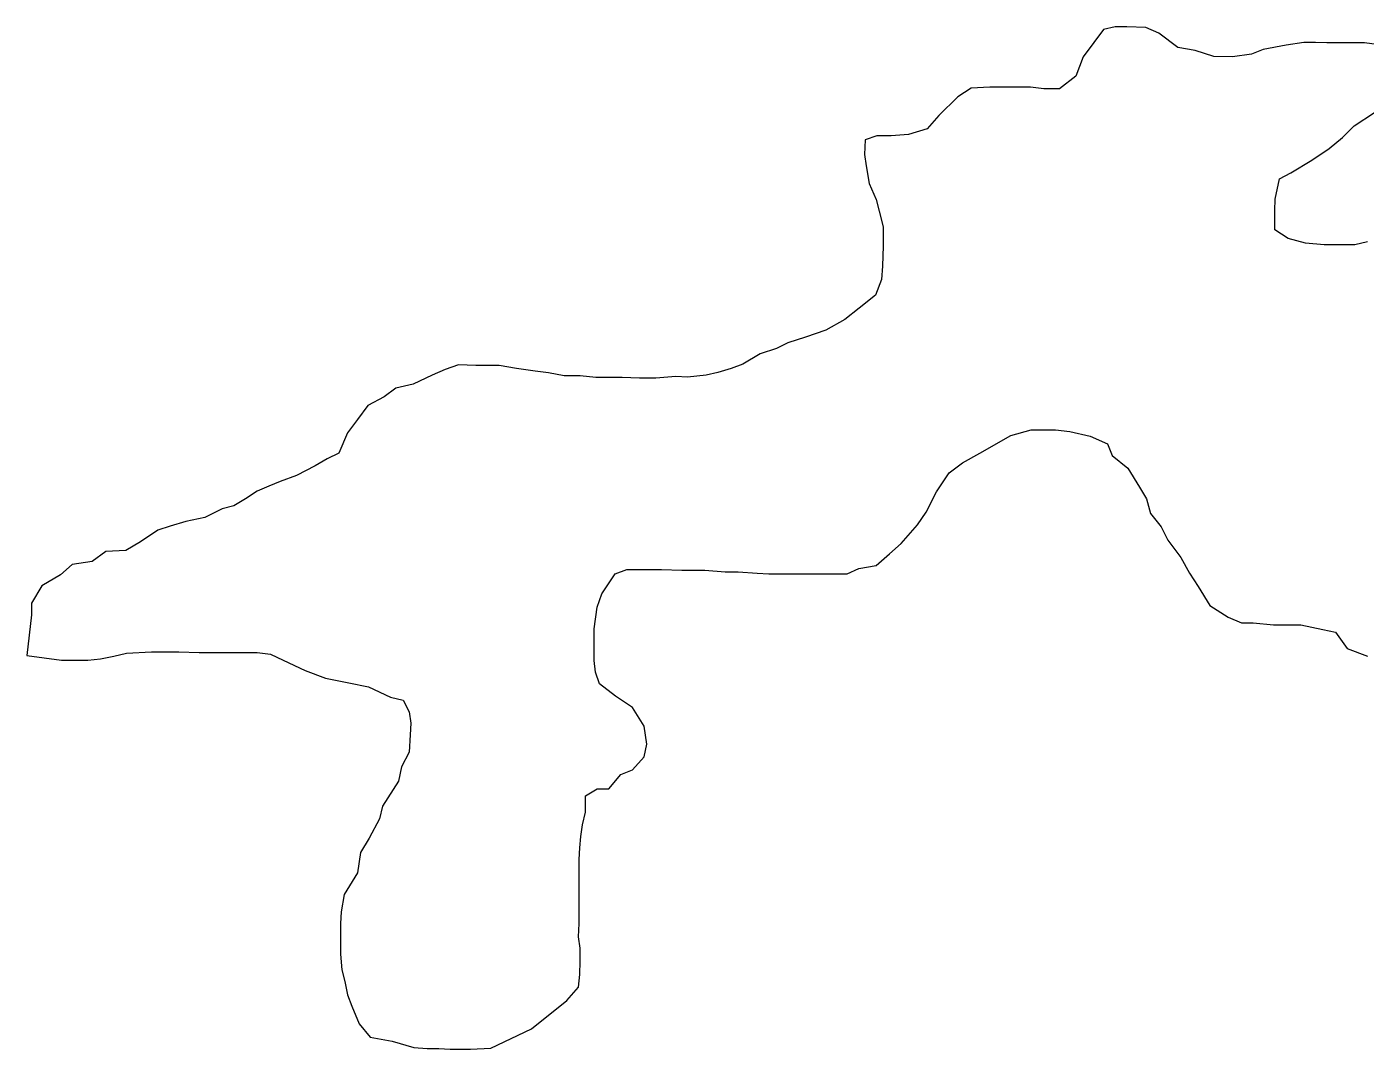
# Model space of a CAD drawing. Extents: x 553962 to 842807, y 8883888 to 9032388.
# Drawn here: x 803556.3 to 803787, y 9014933 to 9015109.3 of the extents above; entities that cross this region are included whole.
import ezdxf

# ---------------------------------------------------------------- set-up
doc = ezdxf.new("R2010")
doc.units = 0
doc.header["$LTSCALE"] = 200
doc.layers.add('1', color=7, linetype='Continuous', lineweight=13)

msp = doc.modelspace()

# ---------------------------------------------------------------- linework, layer by layer
at = {"layer": '1'}
for points in [[(803789.4, 9015106.2), (803786.9, 9015106.5), (803783.7, 9015106.5), (803780.4, 9015106.5), (803778.4, 9015106.6), (803776.4, 9015106.6), (803773.4, 9015106.1), (803769.4, 9015105.4), (803767.4, 9015104.6), (803764.1, 9015104.1), (803760.9, 9015104.2), (803757.7, 9015105.2), (803754.7, 9015105.7), (803751.4, 9015108.2), (803749.2, 9015109.2), (803745.9, 9015109.3), (803743.9, 9015109.3), (803741.9, 9015108.8), (803740.2, 9015106.6), (803738.4, 9015104.1), (803737.1, 9015100.8), (803734.3, 9015098.6), (803731.6, 9015098.6), (803729.3, 9015098.9), (803727.3, 9015098.9), (803725.3, 9015098.9), (803722.3, 9015098.9), (803719.1, 9015098.7), (803716.8, 9015097.2), (803713.5, 9015094), (803711.5, 9015091.7), (803708.3, 9015090.7), (803705.3, 9015090.5), (803702.8, 9015090.5), (803700.8, 9015089.8), (803700.7, 9015087.3), (803701, 9015085.3), (803701.5, 9015082.3), (803702.7, 9015079.5), (803703.2, 9015077.5), (803703.9, 9015074.8), (803703.9, 9015071.5), (803703.8, 9015068), (803703.6, 9015065.7), (803702.6, 9015063), (803699.8, 9015060.8), (803697.3, 9015058.8), (803694, 9015057), (803690.5, 9015055.8), (803687.5, 9015054.8), (803685.5, 9015053.8), (803682.7, 9015052.9), (803679.7, 9015051.1), (803677.7, 9015050.4), (803675.4, 9015049.7), (803673.4, 9015049.2), (803670.2, 9015048.9), (803668.2, 9015049), (803664.7, 9015048.7), (803661.9, 9015048.7), (803658.9, 9015048.8), (803656.4, 9015048.8), (803654.4, 9015048.8), (803651.7, 9015049.1), (803648.9, 9015049.1), (803646.2, 9015049.6), (803643.9, 9015049.9), (803640.7, 9015050.4), (803637.7, 9015050.9), (803635.7, 9015050.9), (803633.7, 9015050.9)], [(803789.4, 9015106.2), (803786.9, 9015106.5), (803783.7, 9015106.5), (803780.4, 9015106.5), (803778.4, 9015106.6), (803776.4, 9015106.6), (803773.4, 9015106.1), (803769.4, 9015105.4), (803767.4, 9015104.6), (803764.1, 9015104.1), (803760.9, 9015104.2), (803757.7, 9015105.2), (803754.7, 9015105.7), (803751.4, 9015108.2), (803749.2, 9015109.2), (803745.9, 9015109.3), (803743.9, 9015109.3), (803741.9, 9015108.8), (803740.2, 9015106.6), (803738.4, 9015104.1), (803737.1, 9015100.8), (803734.3, 9015098.6), (803731.6, 9015098.6), (803729.3, 9015098.9), (803727.3, 9015098.9), (803725.3, 9015098.9), (803722.3, 9015098.9), (803719.1, 9015098.7), (803716.8, 9015097.2), (803713.5, 9015094), (803711.5, 9015091.7), (803708.3, 9015090.7), (803705.3, 9015090.5), (803702.8, 9015090.5), (803700.8, 9015089.8), (803700.7, 9015087.3), (803701, 9015085.3), (803701.5, 9015082.3), (803702.7, 9015079.5), (803703.2, 9015077.5), (803703.9, 9015074.8), (803703.9, 9015071.5), (803703.8, 9015068), (803703.6, 9015065.7), (803702.6, 9015063), (803699.8, 9015060.8), (803697.3, 9015058.8), (803694, 9015057), (803690.5, 9015055.8), (803687.5, 9015054.8), (803685.5, 9015053.8), (803682.7, 9015052.9), (803679.7, 9015051.1), (803677.7, 9015050.4), (803675.4, 9015049.7), (803673.4, 9015049.2), (803670.2, 9015048.9), (803668.2, 9015049), (803664.7, 9015048.7), (803661.9, 9015048.7), (803658.9, 9015048.8), (803656.4, 9015048.8), (803654.4, 9015048.8), (803651.7, 9015049.1), (803648.9, 9015049.1), (803646.2, 9015049.6), (803643.9, 9015049.9), (803640.7, 9015050.4), (803637.7, 9015050.9), (803635.7, 9015050.9), (803633.7, 9015050.9)], [(803787.4, 9015072.2), (803785.2, 9015071.7), (803781.9, 9015071.7), (803779.9, 9015071.7), (803776.7, 9015072), (803773.7, 9015072.8), (803771.4, 9015074.3), (803771.4, 9015077.6), (803771.5, 9015079.6), (803772.2, 9015083.1), (803774.2, 9015084.1), (803777.8, 9015086.3), (803780.8, 9015088.3), (803783.1, 9015090.2), (803785.1, 9015092.2), (803788.6, 9015094.5)], [(803787.4, 9015072.2), (803785.2, 9015071.7), (803781.9, 9015071.7), (803779.9, 9015071.7), (803776.7, 9015072), (803773.7, 9015072.8), (803771.4, 9015074.3), (803771.4, 9015077.6), (803771.5, 9015079.6), (803772.2, 9015083.1), (803774.2, 9015084.1), (803777.8, 9015086.3), (803780.8, 9015088.3), (803783.1, 9015090.2), (803785.1, 9015092.2), (803788.6, 9015094.5)], [(803633.7, 9015050.9), (803630.7, 9015051), (803628.4, 9015050.2), (803626.2, 9015049.2), (803622.9, 9015047.7), (803619.9, 9015047), (803617.9, 9015045.5), (803615.1, 9015044), (803613.3, 9015041.6), (803611.6, 9015039.3), (803610.1, 9015035.8), (803608.1, 9015034.8), (803606, 9015033.6), (803602.8, 9015031.9), (803600, 9015030.9), (803598, 9015030.1), (803596, 9015029.2), (803594, 9015027.9), (803592, 9015026.7), (803590, 9015026.2), (803587, 9015024.7), (803583.7, 9015024), (803581, 9015023.2), (803578.9, 9015022.5), (803575.9, 9015020.5), (803573.4, 9015019), (803569.9, 9015018.8), (803567.6, 9015017.1), (803564.1, 9015016.6), (803562.1, 9015014.8), (803558.9, 9015012.9), (803557.1, 9015009.9), (803557.1, 9015007.9), (803556.3, 9015000.9)], [(803633.7, 9015050.9), (803630.7, 9015051), (803628.4, 9015050.2), (803626.2, 9015049.2), (803622.9, 9015047.7), (803619.9, 9015047), (803617.9, 9015045.5), (803615.1, 9015044), (803613.3, 9015041.6), (803611.6, 9015039.3), (803610.1, 9015035.8), (803608.1, 9015034.8), (803606, 9015033.6), (803602.8, 9015031.9), (803600, 9015030.9), (803598, 9015030.1), (803596, 9015029.2), (803594, 9015027.9), (803592, 9015026.7), (803590, 9015026.2), (803587, 9015024.7), (803583.7, 9015024), (803581, 9015023.2), (803578.9, 9015022.5), (803575.9, 9015020.5), (803573.4, 9015019), (803569.9, 9015018.8), (803567.6, 9015017.1), (803564.1, 9015016.6), (803562.1, 9015014.8), (803558.9, 9015012.9), (803557.1, 9015009.9), (803557.1, 9015007.9), (803556.3, 9015000.9)], [(803643.3, 9014936.5), (803649.4, 9014941.4), (803651.4, 9014943.7), (803651.6, 9014945.9), (803651.7, 9014948.2), (803651.7, 9014950.4), (803651.4, 9014952.4), (803651.5, 9014954.7), (803651.5, 9014956.9), (803651.5, 9014958.9), (803651.5, 9014961.2), (803651.5, 9014963.4), (803651.5, 9014965.7), (803651.6, 9014967.7), (803651.8, 9014969.7), (803652.1, 9014971.7), (803652.6, 9014973.9), (803652.6, 9014976.7), (803654.6, 9014977.9), (803656.6, 9014977.9), (803658.7, 9014980.4), (803660.7, 9014981.2), (803662.7, 9014983.4), (803663.2, 9014985.6), (803662.7, 9014988.7), (803660.7, 9014991.9), (803657.8, 9014993.9), (803655, 9014996), (803654.3, 9014998), (803654.1, 9015000), (803654.1, 9015002.2), (803654.1, 9015005.5), (803654.6, 9015009.2), (803655.4, 9015011.5), (803657.7, 9015015), (803659.7, 9015015.7), (803661.7, 9015015.7), (803663.7, 9015015.7), (803665.7, 9015015.7), (803669.2, 9015015.6), (803671.2, 9015015.6), (803673.2, 9015015.6), (803676.7, 9015015.3), (803678.9, 9015015.3), (803682.2, 9015015.1), (803684.2, 9015015), (803687.4, 9015015), (803689.4, 9015015), (803691.4, 9015015), (803694.2, 9015015), (803697.7, 9015015), (803699.7, 9015015.9), (803702.7, 9015016.4), (803705, 9015018.4), (803707, 9015020.2), (803709.8, 9015023.4), (803711.3, 9015025.6), (803713.1, 9015029.1), (803715.3, 9015032.4), (803717.6, 9015034.1), (803720.6, 9015035.8), (803725.9, 9015038.8), (803729.4, 9015039.8), (803731.4, 9015039.8), (803733.6, 9015039.8), (803736.1, 9015039.5), (803739.6, 9015038.7), (803742.6, 9015037.4), (803743.4, 9015035.4), (803746.1, 9015033.2), (803748.1, 9015029.9), (803749.3, 9015027.9), (803750, 9015025.4), (803751.8, 9015023.1), (803753, 9015020.8), (803755.2, 9015017.8), (803756.7, 9015015.1), (803758.2, 9015012.8), (803760.2, 9015009.5), (803763.4, 9015007.5), (803765.7, 9015006.5), (803767.7, 9015006.5), (803771.2, 9015006.2), (803773.4, 9015006.2), (803775.9, 9015006.2), (803779.7, 9015005.4), (803781.9, 9015004.9), (803783.9, 9015002.1), (803787.4, 9015000.8)], [(803643.3, 9014936.5), (803649.4, 9014941.4), (803651.4, 9014943.7), (803651.6, 9014945.9), (803651.7, 9014948.2), (803651.7, 9014950.4), (803651.4, 9014952.4), (803651.5, 9014954.7), (803651.5, 9014956.9), (803651.5, 9014958.9), (803651.5, 9014961.2), (803651.5, 9014963.4), (803651.5, 9014965.7), (803651.6, 9014967.7), (803651.8, 9014969.7), (803652.1, 9014971.7), (803652.6, 9014973.9), (803652.6, 9014976.7), (803654.6, 9014977.9), (803656.6, 9014977.9), (803658.7, 9014980.4), (803660.7, 9014981.2), (803662.7, 9014983.4), (803663.2, 9014985.6), (803662.7, 9014988.7), (803660.7, 9014991.9), (803657.8, 9014993.9), (803655, 9014996), (803654.3, 9014998), (803654.1, 9015000), (803654.1, 9015002.2), (803654.1, 9015005.5), (803654.6, 9015009.2), (803655.4, 9015011.5), (803657.7, 9015015), (803659.7, 9015015.7), (803661.7, 9015015.7), (803663.7, 9015015.7), (803665.7, 9015015.7), (803669.2, 9015015.6), (803671.2, 9015015.6), (803673.2, 9015015.6), (803676.7, 9015015.3), (803678.9, 9015015.3), (803682.2, 9015015.1), (803684.2, 9015015), (803687.4, 9015015), (803689.4, 9015015), (803691.4, 9015015), (803694.2, 9015015), (803697.7, 9015015), (803699.7, 9015015.9), (803702.7, 9015016.4), (803705, 9015018.4), (803707, 9015020.2), (803709.8, 9015023.4), (803711.3, 9015025.6), (803713.1, 9015029.1), (803715.3, 9015032.4), (803717.6, 9015034.1), (803720.6, 9015035.8), (803725.9, 9015038.8), (803729.4, 9015039.8), (803731.4, 9015039.8), (803733.6, 9015039.8), (803736.1, 9015039.5), (803739.6, 9015038.7), (803742.6, 9015037.4), (803743.4, 9015035.4), (803746.1, 9015033.2), (803748.1, 9015029.9), (803749.3, 9015027.9), (803750, 9015025.4), (803751.8, 9015023.1), (803753, 9015020.8), (803755.2, 9015017.8), (803756.7, 9015015.1), (803758.2, 9015012.8), (803760.2, 9015009.5), (803763.4, 9015007.5), (803765.7, 9015006.5), (803767.7, 9015006.5), (803771.2, 9015006.2), (803773.4, 9015006.2), (803775.9, 9015006.2), (803779.7, 9015005.4), (803781.9, 9015004.9), (803783.9, 9015002.1), (803787.4, 9015000.8)], [(803556.3, 9015000.9), (803562.3, 9015000.1), (803564.8, 9015000.1), (803566.8, 9015000.1), (803569, 9015000.3), (803571.3, 9015000.8), (803573.5, 9015001.3), (803577.8, 9015001.5), (803580.5, 9015001.5), (803582.5, 9015001.5), (803586, 9015001.4), (803589, 9015001.4), (803592.5, 9015001.4), (803596, 9015001.4), (803598.3, 9015001.1), (803600.5, 9015000.1), (803604.3, 9014998.3), (803607.8, 9014997), (803611.8, 9014996.2), (803615.2, 9014995.5), (803619, 9014993.7), (803621.2, 9014993.2), (803622.2, 9014991.2), (803622.5, 9014989.2), (803622.4, 9014987.2), (803622.2, 9014984.2), (803620.9, 9014981.7), (803620.4, 9014979.2), (803617.6, 9014974.9), (803617.1, 9014972.7), (803615.3, 9014969.4), (803613.8, 9014966.9), (803613.3, 9014963.4), (803611, 9014959.7), (803610.5, 9014956.7), (803610.4, 9014954.7), (803610.4, 9014951.4), (803610.4, 9014949.4), (803610.6, 9014946.7), (803611.1, 9014944.7), (803611.6, 9014942.4), (803612.3, 9014940.4), (803613.6, 9014937.4), (803615.5, 9014935.1), (803619.3, 9014934.4), (803623, 9014933.3), (803625.3, 9014933.1), (803627.3, 9014933.1), (803629.3, 9014933), (803632.8, 9014933), (803636.3, 9014933.2), (803643.3, 9014936.5)], [(803556.3, 9015000.9), (803562.3, 9015000.1), (803564.8, 9015000.1), (803566.8, 9015000.1), (803569, 9015000.3), (803571.3, 9015000.8), (803573.5, 9015001.3), (803577.8, 9015001.5), (803580.5, 9015001.5), (803582.5, 9015001.5), (803586, 9015001.4), (803589, 9015001.4), (803592.5, 9015001.4), (803596, 9015001.4), (803598.3, 9015001.1), (803600.5, 9015000.1), (803604.3, 9014998.3), (803607.8, 9014997), (803611.8, 9014996.2), (803615.2, 9014995.5), (803619, 9014993.7), (803621.2, 9014993.2), (803622.2, 9014991.2), (803622.5, 9014989.2), (803622.4, 9014987.2), (803622.2, 9014984.2), (803620.9, 9014981.7), (803620.4, 9014979.2), (803617.6, 9014974.9), (803617.1, 9014972.7), (803615.3, 9014969.4), (803613.8, 9014966.9), (803613.3, 9014963.4), (803611, 9014959.7), (803610.5, 9014956.7), (803610.4, 9014954.7), (803610.4, 9014951.4), (803610.4, 9014949.4), (803610.6, 9014946.7), (803611.1, 9014944.7), (803611.6, 9014942.4), (803612.3, 9014940.4), (803613.6, 9014937.4), (803615.5, 9014935.1), (803619.3, 9014934.4), (803623, 9014933.3), (803625.3, 9014933.1), (803627.3, 9014933.1), (803629.3, 9014933), (803632.8, 9014933), (803636.3, 9014933.2), (803643.3, 9014936.5)]]:
    msp.add_lwpolyline(points, dxfattribs=at)

doc.saveas('drawing.dxf')
